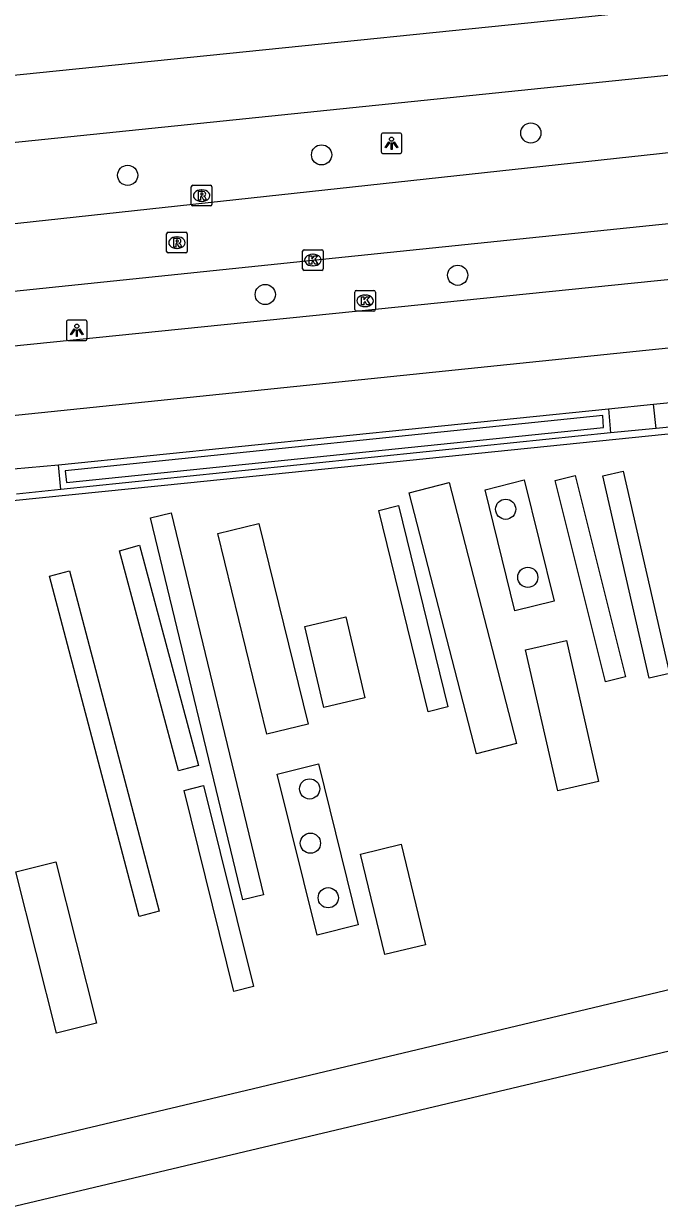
# Model space of a CAD drawing. Extents: x 160676 to 161153, y 383244 to 383713.
# Drawn here: x 161075.3 to 161106.1, y 383514.1 to 383571.4 of the extents above; entities that cross this region are included whole.
import ezdxf

# ---------------------------------------------------------------- set-up
doc = ezdxf.new("R2010")
doc.units = 0
for name, color, linetype in [('IMGEO_Boom', 7, 'Continuous'), ('IMGEO_Fietspad_gesloten', 7, 'Continuous'), ('IMGEO_Grasland_overig', 7, 'Continuous'), ('IMGEO_Kolk', 7, 'Continuous'), ('IMGEO_Lichtpunt', 7, 'Continuous'), ('IMGEO_Lijnafwatering', 7, 'Continuous'), ('IMGEO_Muur', 7, 'Continuous'), ('IMGEO_OVBaan_gesloten', 7, 'Continuous'), ('IMGEO_Pand', 7, 'Continuous'), ('IMGEO_Rijbaan_lokaal_gesloten', 7, 'Continuous'), ('IMGEO_Rioolput', 7, 'Continuous'), ('IMGEO_Voetpad_open', 7, 'Continuous')]:
    doc.layers.add(name, color=color, linetype=linetype)

msp = doc.modelspace()

# ---------------------------------------------------------------- linework, layer by layer
at = {"layer": 'IMGEO_Boom'}
for centre in [(161099.864, 383566.107), (161089.727, 383565.047), (161080.331, 383564.058), (161096.32, 383559.219), (161086.999, 383558.288), (161098.644, 383547.886), (161099.716, 383544.59), (161089.148, 383534.345), (161089.184, 383531.715), (161090.05, 383529.074)]:
    msp.add_circle(centre, 0.489, dxfattribs=at)
at = {"layer": 'IMGEO_Fietspad_gesloten'}
for points in [[(161053.666, 383553.653), (161130.013, 383561.398)], [(161030.95, 383547.693), (161037.578, 383548.506), (161047.631, 383549.64), (161127.202, 383557.831)]]:
    msp.add_lwpolyline(points, dxfattribs=at)
at = {"layer": 'IMGEO_Grasland_overig'}
for points in [[(161099.097, 383542.971), (161097.645, 383548.835), (161099.545, 383549.305), (161100.997, 383543.442), (161099.097, 383542.971)], [(161104.444, 383539.773), (161103.478, 383539.532), (161101.042, 383549.28), (161102.008, 383549.521), (161104.444, 383539.773)], [(161105.6, 383539.704), (161103.351, 383549.501), (161104.337, 383549.727), (161106.585, 383539.93), (161105.6, 383539.704)], [(161097.231, 383536.046), (161093.968, 383548.689), (161095.907, 383549.19), (161099.171, 383536.547), (161097.231, 383536.046)], [(161086.908, 383529.21), (161085.908, 383528.969), (161081.439, 383547.475), (161082.439, 383547.716), (161086.908, 383529.21)], [(161094.883, 383538.08), (161092.493, 383547.828), (161093.455, 383548.064), (161095.846, 383538.316), (161094.883, 383538.08)], [(161087.078, 383536.989), (161084.697, 383546.708), (161086.69, 383547.196), (161089.072, 383537.478), (161087.078, 383536.989)], [(161082.798, 383535.22), (161079.934, 383545.879), (161080.906, 383546.141), (161083.77, 383535.482), (161082.798, 383535.22)], [(161080.892, 383528.166), (161076.54, 383544.65), (161077.509, 383544.906), (161081.861, 383528.422), (161080.892, 383528.166)], [(161089.843, 383538.287), (161088.919, 383542.216), (161090.898, 383542.681), (161091.821, 383538.752), (161089.843, 383538.287)], [(161101.165, 383534.25), (161099.614, 383541.083), (161101.585, 383541.53), (161103.136, 383534.697), (161101.165, 383534.25)], [(161089.51, 383527.264), (161087.581, 383535.062), (161089.578, 383535.556), (161091.507, 383527.758), (161089.51, 383527.264)], [(161085.483, 383524.538), (161083.065, 383534.272), (161084.014, 383534.507), (161086.432, 383524.774), (161085.483, 383524.538)], [(161094.763, 383526.802), (161092.79, 383526.324), (161091.612, 383531.189), (161093.585, 383531.667), (161094.763, 383526.802)], [(161076.883, 383522.511), (161074.916, 383530.322), (161076.86, 383530.811), (161078.827, 383523.001), (161076.883, 383522.511)]]:
    msp.add_lwpolyline(points, dxfattribs=at)
at = {"layer": 'IMGEO_Kolk'}
for p, q in [((161088.807, 383559.529), (161088.807, 383560.381)), ((161088.882, 383560.455), (161089.734, 383560.455)), ((161089.295, 383560.235), (161089.32, 383560.235)), ((161089.808, 383560.381), (161089.808, 383559.529)), ((161089.318, 383559.675), (161089.293, 383559.675)), ((161089.734, 383559.455), (161088.882, 383559.455)), ((161091.409, 383558.481), (161092.261, 383558.481)), ((161091.334, 383557.555), (161091.334, 383558.407)), ((161091.822, 383558.261), (161091.847, 383558.261)), ((161092.335, 383558.407), (161092.335, 383557.555)), ((161092.261, 383557.481), (161091.409, 383557.481)), ((161091.845, 383557.701), (161091.82, 383557.701))]:
    msp.add_line(p, q, dxfattribs=at)
for points in [[(161088.807, 383559.529), (161088.807, 383560.381)], [(161088.882, 383560.455), (161089.734, 383560.455)], [(161089.128, 383560.155), (161089.251, 383560.155), (161089.251, 383560.004), (161089.381, 383560.155), (161089.545, 383560.155), (161089.399, 383560.004), (161089.552, 383559.755), (161089.4, 383559.755), (161089.315, 383559.919), (161089.251, 383559.852), (161089.251, 383559.755), (161089.128, 383559.755), (161089.128, 383560.155)], [(161089.808, 383560.381), (161089.808, 383559.529)], [(161089.734, 383559.455), (161088.882, 383559.455)], [(161091.409, 383558.481), (161092.261, 383558.481)], [(161091.334, 383557.555), (161091.334, 383558.407)], [(161091.655, 383558.181), (161091.778, 383558.181), (161091.778, 383558.03), (161091.908, 383558.181), (161092.072, 383558.181), (161091.926, 383558.03), (161092.079, 383557.781), (161091.927, 383557.781), (161091.842, 383557.945), (161091.778, 383557.878), (161091.778, 383557.781), (161091.655, 383557.781), (161091.655, 383558.181)], [(161092.335, 383558.407), (161092.335, 383557.555)], [(161092.261, 383557.481), (161091.409, 383557.481)]]:
    msp.add_lwpolyline(points, dxfattribs=at)
for centre, start, end in [((161088.884, 383560.379), 91.55205, 178.44795), ((161088.884, 383560.379), 91.55205, 178.44795), ((161089.732, 383560.379), 1.55205, 88.44795), ((161089.732, 383560.379), 1.55205, 88.44795), ((161088.884, 383559.531), 181.55205, 268.44795), ((161088.884, 383559.531), 181.55205, 268.44795), ((161089.732, 383559.531), 271.55205, 358.44795), ((161089.732, 383559.531), 271.55205, 358.44795), ((161091.411, 383558.405), 91.55205, 178.44795), ((161091.411, 383558.405), 91.55205, 178.44795), ((161092.259, 383558.405), 1.55205, 88.44795), ((161092.259, 383558.405), 1.55205, 88.44795), ((161091.411, 383557.557), 181.55205, 268.44795), ((161091.411, 383557.557), 181.55205, 268.44795), ((161092.259, 383557.557), 271.55205, 358.44795), ((161092.259, 383557.557), 271.55205, 358.44795)]:
    msp.add_arc(centre, 0.0765, start, end, dxfattribs=at)
for centre, major_axis, ratio, start_param, end_param in [((161089.294, 383559.955), (-0.387, 0.002), 0.722429, 4.712389, 7.853982), ((161089.319, 383559.955), (-0.39, 0.002), 0.717154, 1.570796, 4.712389), ((161091.821, 383557.981), (-0.387, 0.002), 0.722429, 4.712389, 7.853982), ((161091.846, 383557.981), (-0.39, 0.002), 0.717154, 1.570796, 4.712389)]:
    msp.add_ellipse(centre, major_axis=major_axis, ratio=ratio, start_param=start_param, end_param=end_param, dxfattribs=at)
at = {"layer": 'IMGEO_Lichtpunt'}
for p, q in [((161092.616, 383566.012), (161092.616, 383565.205)), ((161092.616, 383566.012), (161092.616, 383565.205)), ((161093.518, 383566.107), (161092.71, 383566.107)), ((161093.518, 383566.107), (161092.71, 383566.107)), ((161093.612, 383565.205), (161093.612, 383566.012)), ((161093.612, 383565.205), (161093.612, 383566.012)), ((161092.71, 383565.111), (161093.518, 383565.111)), ((161092.71, 383565.111), (161093.518, 383565.111)), ((161077.37, 383556.954), (161077.37, 383556.147)), ((161077.37, 383556.954), (161077.37, 383556.147)), ((161078.272, 383557.049), (161077.464, 383557.049)), ((161078.272, 383557.049), (161077.464, 383557.049)), ((161078.366, 383556.147), (161078.366, 383556.954)), ((161078.366, 383556.147), (161078.366, 383556.954)), ((161077.464, 383556.053), (161078.272, 383556.053)), ((161077.464, 383556.053), (161078.272, 383556.053))]:
    msp.add_line(p, q, dxfattribs=at)
for points in [[(161092.99, 383565.676), (161093.029, 383565.648), (161092.841, 383565.386), (161092.803, 383565.413), (161092.99, 383565.676)], [(161093.092, 383565.628), (161093.139, 383565.628), (161093.139, 383565.306), (161093.092, 383565.306), (161093.092, 383565.628)], [(161093.202, 383565.648), (161093.24, 383565.675), (161093.427, 383565.413), (161093.388, 383565.385), (161093.202, 383565.648)], [(161077.744, 383556.618), (161077.783, 383556.59), (161077.595, 383556.328), (161077.557, 383556.355), (161077.744, 383556.618)], [(161077.846, 383556.57), (161077.893, 383556.57), (161077.893, 383556.248), (161077.846, 383556.248), (161077.846, 383556.57)], [(161077.956, 383556.59), (161077.994, 383556.617), (161078.181, 383556.355), (161078.142, 383556.327), (161077.956, 383556.59)]]:
    msp.add_lwpolyline(points, dxfattribs=at)
for centre in [(161093.115, 383565.81), (161077.869, 383556.752)]:
    msp.add_circle(centre, 0.0994, dxfattribs=at)
for centre, start, end in [((161092.71, 383566.012), 90, 180), ((161092.71, 383566.012), 90, 180), ((161093.518, 383566.012), 0, 90), ((161093.518, 383566.012), 0, 90), ((161092.71, 383565.205), 180, 270), ((161092.71, 383565.205), 180, 270), ((161093.518, 383565.205), 270, 0), ((161093.518, 383565.205), 270, 360), ((161077.464, 383556.954), 90, 180), ((161077.464, 383556.954), 90, 180), ((161078.272, 383556.954), 0, 90), ((161078.272, 383556.954), 0, 90), ((161077.464, 383556.147), 180, 270), ((161077.464, 383556.147), 180, 270), ((161078.272, 383556.147), 270, 0), ((161078.272, 383556.147), 270, 360)]:
    msp.add_arc(centre, 0.0946, start, end, dxfattribs=at)
at = {"layer": 'IMGEO_Lijnafwatering'}
for points in [[(161119.664, 383552.859), (161101.449, 383551.007)], [(161101.449, 383551.007), (161083.234, 383549.156)], [(161083.234, 383549.156), (161065.019, 383547.304)], [(161127.531, 383525.105), (161119.059, 383527.584), (161106.017, 383524.483)], [(161106.017, 383524.483), (161084.388, 383519.34)], [(161084.388, 383519.34), (161062.759, 383514.197)]]:
    msp.add_lwpolyline(points, dxfattribs=at)
at = {"layer": 'IMGEO_Muur'}
for points in [[(161105.809, 383552.976), (161120.56, 383554.468)], [(161076.976, 383550.039), (161103.63, 383552.751)], [(161103.63, 383552.751), (161103.728, 383551.582)], [(161105.929, 383551.792), (161105.809, 383552.976)], [(161119.769, 383552.41), (161119.664, 383552.859), (161119.596, 383553.151), (161105.929, 383551.792)], [(161103.387, 383551.851), (161103.35, 383552.422), (161077.306, 383549.752), (161077.363, 383549.19), (161103.387, 383551.851)], [(161103.728, 383551.582), (161077.097, 383548.842)], [(161077.097, 383548.842), (161076.976, 383550.039)]]:
    msp.add_lwpolyline(points, dxfattribs=at)
at = {"layer": 'IMGEO_OVBaan_gesloten'}
for points in [[(161128.738, 383574.467), (161099.72, 383571.421), (161045.124, 383565.881), (161015.167, 383562.758)], [(161015.36, 383559.547), (161128.627, 383571.185)]]:
    msp.add_lwpolyline(points, dxfattribs=at)
at = {"layer": 'IMGEO_Pand'}
msp.add_lwpolyline([(161134.678, 383509.541), (161132.436, 383510.213), (161132.472, 383510.337), (161130.837, 383517.366), (161129.509, 383518.779), (161125.936, 383522.583), (161119.003, 383524.618), (161118.855, 383524.59), (161118.321, 383526.837), (161114.881, 383526.021), (161115.421, 383523.744), (161096.427, 383519.245), (161071.419, 383513.322), (161052.435, 383508.826), (161051.931, 383510.886), (161048.509, 383510.048), (161049.01, 383507.999), (161045.455, 383507.15), (161043.692, 383514.619), (161045.126, 383514.96), (161037.804, 383545.722)], dxfattribs=at)
at = {"layer": 'IMGEO_Rijbaan_lokaal_gesloten'}
for points in [[(161129.447, 383567.638), (161040.346, 383557.963), (161015.911, 383554.341)], [(161053.368, 383556.276), (161055.51, 383556.475), (161070.913, 383558.041), (161089.308, 383559.955), (161106.689, 383561.735), (161127.623, 383563.879), (161129.727, 383564.069)]]:
    msp.add_lwpolyline(points, dxfattribs=at)
at = {"layer": 'IMGEO_Rioolput'}
for p, q in [((161083.416, 383562.648), (161083.416, 383563.5)), ((161083.491, 383563.574), (161084.343, 383563.574)), ((161083.904, 383563.354), (161083.929, 383563.354)), ((161084.417, 383563.5), (161084.417, 383562.648)), ((161084.343, 383562.574), (161083.491, 383562.574)), ((161083.927, 383562.794), (161083.902, 383562.794)), ((161082.219, 383560.372), (161082.219, 383561.224)), ((161082.294, 383561.298), (161083.146, 383561.298)), ((161082.707, 383561.078), (161082.732, 383561.078)), ((161083.22, 383561.224), (161083.22, 383560.372)), ((161083.146, 383560.298), (161082.294, 383560.298)), ((161082.73, 383560.518), (161082.705, 383560.518))]:
    msp.add_line(p, q, dxfattribs=at)
for points in [[(161083.416, 383562.648), (161083.416, 383563.5)], [(161083.491, 383563.574), (161084.343, 383563.574)], [(161084.005, 383563.272), (161083.753, 383563.274), (161083.753, 383562.874)], [(161083.753, 383562.874), (161083.877, 383562.874), (161083.877, 383563.036), (161083.888, 383563.036)], [(161083.931, 383563.193), (161083.877, 383563.193), (161083.877, 383563.112)], [(161083.877, 383563.112), (161083.929, 383563.112)], [(161084.417, 383563.5), (161084.417, 383562.648)], [(161084.343, 383562.574), (161083.491, 383562.574)], [(161083.935, 383563.007), (161084.006, 383562.874), (161084.146, 383562.874), (161084.081, 383563)], [(161082.219, 383560.372), (161082.219, 383561.224)], [(161082.294, 383561.298), (161083.146, 383561.298)], [(161082.808, 383560.996), (161082.556, 383560.998), (161082.556, 383560.598)], [(161082.556, 383560.598), (161082.68, 383560.598), (161082.68, 383560.76), (161082.691, 383560.76)], [(161082.734, 383560.917), (161082.68, 383560.917), (161082.68, 383560.836)], [(161082.68, 383560.836), (161082.732, 383560.836)], [(161082.738, 383560.731), (161082.809, 383560.598), (161082.949, 383560.598), (161082.884, 383560.724)], [(161083.22, 383561.224), (161083.22, 383560.372)], [(161083.146, 383560.298), (161082.294, 383560.298)]]:
    msp.add_lwpolyline(points, dxfattribs=at)
for centre, radius, start, end in [((161083.493, 383563.498), 0.0765, 91.55205, 178.44795), ((161083.493, 383563.498), 0.0765, 91.55205, 178.44795), ((161083.887, 383562.983), 0.0533, 26.02933, 88.69889), ((161083.913, 383563.301), 0.19, 274.7715, 282.96867), ((161083.937, 383563.097), 0.0964, 77.00612, 93.18647), ((161083.951, 383563.154), 0.0378, 276.66336, 79.67722), ((161084.004, 383563.162), 0.109, 350.36119, 89.41601), ((161084.002, 383563.162), 0.112, 277.58423, 350.98172), ((161083.986, 383562.947), 0.108, 29.51342, 73.79051), ((161084.341, 383563.498), 0.0765, 1.55205, 88.44795), ((161084.341, 383563.498), 0.0765, 1.55205, 88.44795), ((161083.493, 383562.65), 0.0765, 181.55205, 268.44795), ((161083.493, 383562.65), 0.0765, 181.55205, 268.44795), ((161084.341, 383562.65), 0.0765, 271.55205, 358.44795), ((161084.341, 383562.65), 0.0765, 271.55205, 358.44795), ((161082.296, 383561.222), 0.0765, 91.55205, 178.44795), ((161082.296, 383561.222), 0.0765, 91.55205, 178.44795), ((161082.69, 383560.707), 0.0533, 26.02933, 88.69889), ((161082.716, 383561.025), 0.19, 274.7715, 282.96867), ((161082.74, 383560.821), 0.0964, 77.00612, 93.18647), ((161082.754, 383560.878), 0.0378, 276.66336, 79.67722), ((161082.807, 383560.886), 0.109, 350.36119, 89.41601), ((161082.805, 383560.886), 0.112, 277.58423, 350.98172), ((161082.789, 383560.671), 0.108, 29.51342, 73.79051), ((161083.144, 383561.222), 0.0765, 1.55205, 88.44795), ((161083.144, 383561.222), 0.0765, 1.55205, 88.44795), ((161082.296, 383560.374), 0.0765, 181.55205, 268.44795), ((161082.296, 383560.374), 0.0765, 181.55205, 268.44795), ((161083.144, 383560.374), 0.0765, 271.55205, 358.44795), ((161083.144, 383560.374), 0.0765, 271.55205, 358.44795)]:
    msp.add_arc(centre, radius, start, end, dxfattribs=at)
for centre, major_axis, ratio, start_param, end_param in [((161083.903, 383563.074), (-0.387, 0.002), 0.722429, 4.712389, 7.853982), ((161083.928, 383563.074), (-0.39, 0.002), 0.717154, 1.570796, 4.712389), ((161082.706, 383560.798), (-0.387, 0.002), 0.722429, 4.712389, 7.853982), ((161082.731, 383560.798), (-0.39, 0.002), 0.717154, 1.570796, 4.712389)]:
    msp.add_ellipse(centre, major_axis=major_axis, ratio=ratio, start_param=start_param, end_param=end_param, dxfattribs=at)
at = {"layer": 'IMGEO_Voetpad_open'}
for points in [[(161103.63, 383552.751), (161105.809, 383552.976)], [(161105.929, 383551.792), (161103.728, 383551.582)], [(161074.808, 383549.844), (161076.976, 383550.039)], [(161077.097, 383548.842), (161074.948, 383548.624)]]:
    msp.add_lwpolyline(points, dxfattribs=at)

doc.saveas('drawing.dxf')
